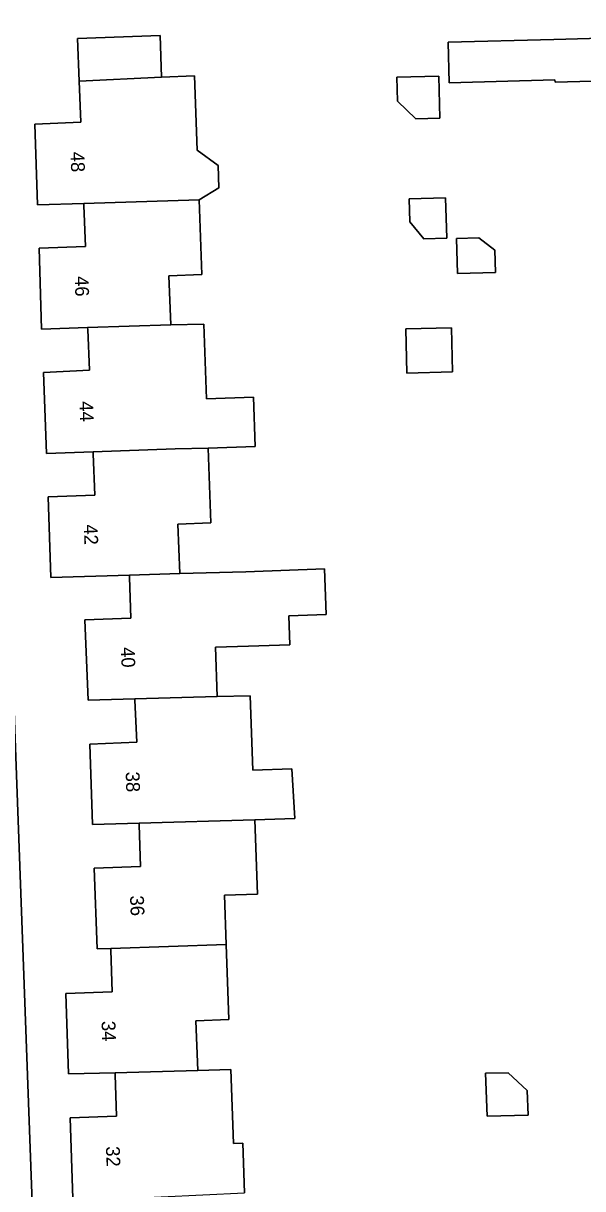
# Model space of a CAD drawing. Extents: x 161084 to 161928, y 385354 to 386522.
# Drawn here: x 161570.9 to 161611.5, y 386358.5 to 386442.9 of the extents above; entities that cross this region are included whole.
import ezdxf

# ---------------------------------------------------------------- set-up
doc = ezdxf.new("R2010")
doc.units = 0
for name, color, linetype in [('IMGEO_Erf', 7, 'Continuous'), ('IMGEO_Pand', 7, 'Continuous'), ('IMGEO_Pand_nummerreeks', 7, 'Continuous'), ('IMGEO_Voetpad_open', 7, 'Continuous')]:
    doc.layers.add(name, color=color, linetype=linetype)

msp = doc.modelspace()

# ---------------------------------------------------------------- linework, layer by layer
at = {"layer": 'IMGEO_Erf'}
for points in [[(161631.468, 386442.867), (161630.642, 386465.121), (161630.394, 386473.506), (161567.522, 386471.288), (161567.994, 386457.272), (161568.518, 386442.6), (161570.26, 386393.761), (161572.389, 386335.756), (161635.223, 386338.014), (161632.968, 386402.53)], [(161601.121, 386436.058), (161599.381, 386436.011), (161598.065, 386437.292), (161598.018, 386439.031), (161601.038, 386439.113)], [(161601.622, 386427.383), (161599.972, 386427.338), (161598.953, 386428.569), (161598.905, 386430.221), (161601.542, 386430.293)], [(161602.337, 386427.351), (161603.946, 386427.395), (161605.111, 386426.5), (161605.155, 386424.892), (161602.406, 386424.817)], [(161602.047, 386417.694), (161598.742, 386417.604), (161598.655, 386420.801), (161601.96, 386420.891)], [(161604.541, 386363.791), (161604.434, 386366.897), (161606.065, 386366.93), (161607.444, 386365.639), (161607.518, 386363.867)]]:
    msp.add_lwpolyline(points, close=True, dxfattribs=at)
for points in [[(161574.538, 386357.829), (161574.331, 386363.666), (161577.692, 386363.779), (161577.591, 386366.772), (161577.586, 386366.932), (161574.222, 386366.838), (161574.011, 386372.67), (161577.387, 386372.79), (161577.278, 386375.803), (161577.273, 386375.933), (161576.298, 386375.9), (161576.071, 386381.753), (161579.443, 386381.87), (161579.338, 386384.872), (161579.333, 386385.008), (161575.96, 386384.909), (161575.77, 386390.723), (161579.169, 386390.877), (161579.032, 386393.904), (161579.027, 386394.006), (161575.629, 386393.909), (161575.407, 386399.735), (161578.734, 386399.845), (161578.634, 386402.816), (161578.629, 386402.976), (161572.933, 386402.799), (161572.731, 386408.628), (161576.115, 386408.755), (161576.002, 386411.76), (161575.997, 386411.905), (161572.61, 386411.789), (161572.405, 386417.65), (161575.744, 386417.807), (161575.605, 386420.771), (161575.599, 386420.902), (161572.259, 386420.789), (161572.087, 386426.652), (161575.436, 386426.772), (161575.328, 386429.745), (161575.323, 386429.885), (161571.972, 386429.78), (161571.763, 386435.642), (161575.107, 386435.77), (161574.993, 386438.737), (161574.874, 386441.831), (161580.856, 386442.049), (161580.965, 386439.046), (161583.348, 386439.132), (161583.543, 386433.737), (161585.071, 386432.648), (161585.096, 386431.031), (161583.683, 386430.146), (161583.879, 386424.742), (161581.495, 386424.654), (161581.623, 386421.106), (161584.017, 386421.151), (161584.214, 386415.746), (161587.618, 386415.87), (161587.749, 386412.277), (161584.343, 386412.153), (161584.539, 386406.75), (161582.146, 386406.662), (161582.275, 386403.089), (161587.062, 386403.219), (161592.758, 386403.425), (161592.877, 386400.127), (161590.179, 386400.03), (161590.255, 386397.931), (161587.257, 386397.832), (161584.864, 386397.744), (161584.993, 386394.175), (161587.386, 386394.22), (161587.581, 386388.846), (161590.404, 386388.95), (161590.627, 386385.346), (161587.71, 386385.255), (161587.906, 386379.87), (161585.512, 386379.783), (161585.641, 386376.214), (161585.838, 386370.778), (161583.445, 386370.69), (161583.575, 386367.1), (161585.979, 386367.171), (161586.173, 386361.803), (161586.844, 386361.828), (161586.967, 386358.236)], [(161615.721, 386438.836), (161609.468, 386438.665), (161609.463, 386438.836), (161601.81, 386438.628), (161601.73, 386441.559), (161609.383, 386441.768), (161615.426, 386441.932)]]:
    msp.add_lwpolyline(points, dxfattribs=at)
at = {"layer": 'IMGEO_Pand'}
for points in [[(161580.856, 386442.049), (161574.874, 386441.831), (161574.993, 386438.737), (161580.965, 386439.046)], [(161628.602, 386439.926), (161625.624, 386439.823), (161625.52, 386442.808), (161617.599, 386442.557), (161617.604, 386442.416), (161615.412, 386442.357), (161615.426, 386441.932), (161609.383, 386441.768), (161601.73, 386441.559), (161601.81, 386438.628), (161609.463, 386438.836), (161609.468, 386438.665), (161615.721, 386438.836), (161615.907, 386433.77), (161625.977, 386434.136), (161628.799, 386434.239)], [(161580.965, 386439.046), (161574.993, 386438.737), (161575.107, 386435.77), (161571.763, 386435.642), (161571.972, 386429.78), (161575.323, 386429.885), (161583.683, 386430.146), (161585.096, 386431.031), (161585.071, 386432.648), (161583.543, 386433.737), (161583.348, 386439.132)], [(161601.121, 386436.058), (161601.038, 386439.113), (161598.018, 386439.031), (161598.065, 386437.292), (161599.381, 386436.011)], [(161601.622, 386427.383), (161601.542, 386430.293), (161598.905, 386430.221), (161598.953, 386428.569), (161599.972, 386427.338)], [(161583.683, 386430.146), (161575.323, 386429.885), (161575.328, 386429.745), (161575.436, 386426.772), (161572.087, 386426.652), (161572.259, 386420.789), (161575.599, 386420.902), (161581.623, 386421.106), (161581.495, 386424.654), (161583.879, 386424.742)], [(161602.337, 386427.351), (161602.406, 386424.817), (161605.155, 386424.892), (161605.111, 386426.5), (161603.946, 386427.395)], [(161584.017, 386421.151), (161581.623, 386421.106), (161575.599, 386420.902), (161575.605, 386420.771), (161575.744, 386417.807), (161572.405, 386417.65), (161572.61, 386411.789), (161575.997, 386411.905), (161581.949, 386412.108), (161584.343, 386412.153), (161587.749, 386412.277), (161587.618, 386415.87), (161584.214, 386415.746)], [(161602.047, 386417.694), (161601.96, 386420.891), (161598.655, 386420.801), (161598.742, 386417.604)], [(161581.949, 386412.108), (161575.997, 386411.905), (161576.002, 386411.76), (161576.115, 386408.755), (161572.731, 386408.628), (161572.933, 386402.799), (161578.629, 386402.976), (161582.275, 386403.089), (161582.146, 386406.662), (161584.539, 386406.75), (161584.343, 386412.153)], [(161582.275, 386403.089), (161578.629, 386402.976), (161578.634, 386402.816), (161578.734, 386399.845), (161575.407, 386399.735), (161575.629, 386393.909), (161579.027, 386394.006), (161584.993, 386394.175), (161584.864, 386397.744), (161587.257, 386397.832), (161590.255, 386397.931), (161590.179, 386400.03), (161592.877, 386400.127), (161592.758, 386403.425), (161587.062, 386403.219)], [(161584.993, 386394.175), (161579.027, 386394.006), (161579.032, 386393.904), (161579.169, 386390.877), (161575.77, 386390.723), (161575.96, 386384.909), (161579.333, 386385.008), (161587.71, 386385.255), (161590.627, 386385.346), (161590.404, 386388.95), (161587.581, 386388.846), (161587.386, 386394.22)], [(161587.71, 386385.255), (161579.333, 386385.008), (161579.338, 386384.872), (161579.443, 386381.87), (161576.071, 386381.753), (161576.298, 386375.9), (161577.273, 386375.933), (161585.641, 386376.214), (161585.512, 386379.783), (161587.906, 386379.87)], [(161585.641, 386376.214), (161577.273, 386375.933), (161577.278, 386375.803), (161577.387, 386372.79), (161574.011, 386372.67), (161574.222, 386366.838), (161577.586, 386366.932), (161583.575, 386367.1), (161583.445, 386370.69), (161585.838, 386370.778)], [(161583.575, 386367.1), (161577.586, 386366.932), (161577.591, 386366.772), (161577.692, 386363.779), (161574.331, 386363.666), (161574.538, 386357.829), (161574.544, 386357.671), (161577.91, 386357.791), (161586.967, 386358.236), (161586.844, 386361.828), (161586.173, 386361.803), (161585.979, 386367.171)], [(161604.541, 386363.791), (161607.518, 386363.867), (161607.444, 386365.639), (161606.065, 386366.93), (161604.434, 386366.897)]]:
    msp.add_lwpolyline(points, close=True, dxfattribs=at)
at = {"layer": 'IMGEO_Voetpad_open'}
msp.add_lwpolyline([(161635.223, 386338.014), (161572.389, 386335.756), (161570.26, 386393.761), (161568.518, 386442.6), (161567.994, 386457.272)], dxfattribs=at)

# ---------------------------------------------------------------- texts
at = {"layer": 'IMGEO_Pand_nummerreeks'}
for s, rotation, p in [('48', 272.04525, (161574.357, 386433.623)), ('46', 271.67856, (161574.668, 386424.619)), ('44', 272.01087, (161575, 386415.556)), ('42', 271.98222, (161575.321, 386406.63)), ('40', 272.18276, (161578.005, 386397.74)), ('38', 271.87336, (161578.357, 386388.722)), ('36', 272.21714, (161578.67, 386379.75)), ('34', 272.0739, (161576.606, 386370.671)), ('32', 272.03379, (161576.927, 386361.586))]:
    msp.add_text(s, height=1, rotation=rotation, dxfattribs=at).set_placement(p)

doc.saveas('drawing.dxf')
